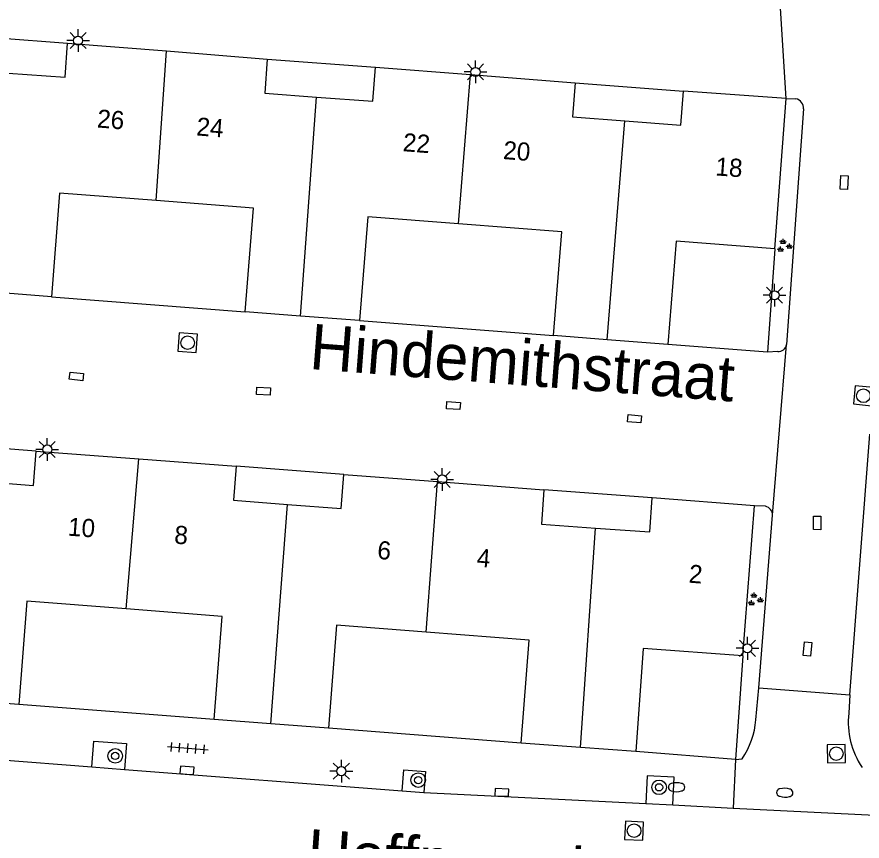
# Model space of a CAD drawing. Extents: x 132999 to 136000, y 398499 to 400501.
# Drawn here: x 134025.09 to 134071.61, y 399058.82 to 399104.19 of the extents above; entities that cross this region are included whole.
import ezdxf

# ---------------------------------------------------------------- set-up
doc = ezdxf.new("R2010")
doc.units = 0
for name, color, linetype in [('gg-afsc-muur', 7, 'Continuous'), ('gg-anno-huisnummerreeks BGT', 7, 'Continuous'), ('gg-anno-openbare ruimte label', 7, 'Continuous'), ('gg-bbg-hoofdgebouw', 7, 'Continuous'), ('gg-bbg-tussenscheiding', 7, 'Continuous'), ('gg-knt-verharding', 7, 'Continuous'), ('gt-grn-weggrens', 7, 'Continuous'), ('gt-symb-boom', 7, 'Continuous'), ('gt-symb-brandkraan', 7, 'Continuous'), ('gt-symb-groenvak', 7, 'Continuous'), ('gt-symb-kolk', 7, 'Continuous'), ('gt-symb-kolk center center', 7, 'Continuous'), ('gt-symb-lichtmast', 7, 'Continuous'), ('gt-symb-rioolschacht', 7, 'Continuous'), ('gt-symb-tegel verharding', 7, 'Continuous')]:
    doc.layers.add(name, color=color, linetype=linetype)

# ---------------------------------------------------------------- blocks, each defined once
blk = doc.blocks.new('gt0-GRVAK')
at = {"layer": 'gt-symb-groenvak'}
for p, q in [((-0.11, 0.189), (-0.228, 0.24)), ((-0.182, 0.153), (0.088, 0.153)), ((-0.091, 0.211), (-0.156, 0.322)), ((-0.047, 0.214), (-0.047, 0.393)), ((-0.004, 0.211), (0.061, 0.322)), ((0.015, 0.189), (0.133, 0.24)), ((0.262, -0.052), (0.197, 0.059)), ((0.305, -0.049), (0.305, 0.13)), ((0.349, -0.052), (0.414, 0.059)), ((-0.245, -0.228), (-0.363, -0.177)), ((-0.318, -0.264), (-0.047, -0.264)), ((-0.226, -0.206), (-0.291, -0.095)), ((-0.183, -0.203), (-0.183, -0.024)), ((-0.139, -0.206), (-0.074, -0.095)), ((-0.12, -0.228), (-0.002, -0.177)), ((0.243, -0.074), (0.125, -0.023)), ((0.17, -0.11), (0.441, -0.11)), ((0.368, -0.074), (0.486, -0.023))]:
    blk.add_line(p, q, dxfattribs=at)
blk = doc.blocks.new('gt0-KOLKCC')
at = {"layer": 'gt-symb-kolk center center'}
blk.add_lwpolyline([(-0.375, 0.2), (0.375, 0.2), (0.375, -0.2), (-0.375, -0.2)], close=True, dxfattribs=at)
blk = doc.blocks.new('gt0-LMAST')
at = {"layer": 'gt-symb-lichtmast'}
for p, q in [((-0.005, 0.246), (-0.005, 0.621)), ((-0.182, 0.173), (-0.447, 0.438)), ((0.172, 0.173), (0.437, 0.438)), ((-0.255, -0.004), (-0.63, -0.004)), ((-0.182, -0.181), (-0.447, -0.446)), ((-0.005, -0.254), (-0.005, -0.629)), ((0.437, -0.446), (0.172, -0.181)), ((0.245, -0.004), (0.62, -0.004))]:
    blk.add_line(p, q, dxfattribs=at)
blk.add_circle((-0.005, -0.004), 0.25, dxfattribs=at)
blk = doc.blocks.new('gt0-RS')
at = {"layer": 'gt-symb-rioolschacht'}
blk.add_lwpolyline([(-0.5, -0.5), (0.5, -0.5), (0.5, 0.5), (-0.5, 0.5)], close=True, dxfattribs=at)
blk.add_circle((0, 0), 0.375, dxfattribs=at)
blk = doc.blocks.new('gt0-TEG1')
at = {"layer": 'gt-symb-tegel verharding'}
for p, q in [((-1.125, 0), (1.125, 0)), ((-0.9, -0.25), (-0.9, 0.25)), ((-0.45, -0.25), (-0.45, 0.25)), ((0, -0.25), (0, 0.25)), ((0.45, -0.25), (0.45, 0.25)), ((0.9, -0.25), (0.9, 0.25))]:
    blk.add_line(p, q, dxfattribs=at)
blk = doc.blocks.new('gt0-KOLK')
at = {"layer": 'gt-symb-kolk'}
blk.add_lwpolyline([(0, 0), (0.375, 0), (0.375, 0.4), (-0.375, 0.4), (-0.375, 0), (0, 0)], dxfattribs=at)
blk = doc.blocks.new('gt0-BOOM')
at = {"layer": 'gt-symb-boom'}
for radius in [0.4, 0.2]:
    blk.add_circle((0, 0), radius, dxfattribs=at)
blk = doc.blocks.new('gt0-BR')
at = {"layer": 'gt-symb-brandkraan'}
for centre, radius, start, end in [((-0.244, 0), 0.206, 107.5669, 252.4331), ((0.599, -2.664), 3, 106.892, 107.5669), ((0, -0.691), 0.938, 73.108, 106.892), ((-0.599, -2.664), 3, 72.4331, 73.108), ((0.244, 0), 0.206, 287.567, 72.4331), ((0.599, 2.664), 3, 252.4331, 253.108), ((0, 0.691), 0.938, 253.108, 286.8921), ((-0.599, 2.664), 3, 286.8921, 287.567)]:
    blk.add_arc(centre, radius, start, end, dxfattribs=at)

msp = doc.modelspace()

# ---------------------------------------------------------------- linework, layer by layer
at = {"layer": 'gg-afsc-muur'}
for p, q in [((134066.811, 399091.42), (134066.411, 399085.74)), ((134026.991, 399088.78), (134037.661, 399087.95)), ((134043.951, 399087.48), (134054.631, 399086.65)), ((134066.411, 399085.74), (134060.921, 399086.15)), ((134065.041, 399069.02), (134064.651, 399063.31)), ((134035.951, 399065.52), (134025.191, 399066.34)), ((134052.851, 399064.22), (134042.251, 399065.04)), ((134064.651, 399063.31), (134059.151, 399063.75))]:
    msp.add_line(p, q, dxfattribs=at)
at = {"layer": 'gg-bbg-hoofdgebouw'}
for p, q in [((134027.881, 399102.75), (134033.325, 399102.314)), ((134033.325, 399102.314), (134038.871, 399101.87)), ((134044.821, 399101.43), (134050.051, 399101.021)), ((134050.051, 399101.021), (134055.821, 399100.57)), ((134067.431, 399099.69), (134061.791, 399100.11)), ((134066.811, 399091.42), (134067.431, 399099.69)), ((134026.991, 399088.78), (134023.669, 399089.04)), ((134040.704, 399087.723), (134037.661, 399087.95)), ((134043.951, 399087.48), (134040.704, 399087.723)), ((134057.585, 399086.415), (134054.631, 399086.65)), ((134060.921, 399086.15), (134057.585, 399086.415)), ((134026.151, 399080.28), (134031.794, 399079.859)), ((134031.794, 399079.859), (134037.151, 399079.46)), ((134043.081, 399079.01), (134048.239, 399078.612)), ((134048.239, 399078.612), (134054.101, 399078.16)), ((134065.691, 399077.28), (134060.061, 399077.72)), ((134065.041, 399069.02), (134065.691, 399077.28)), ((134025.191, 399066.34), (134022.013, 399066.588)), ((134039.061, 399065.283), (134035.951, 399065.52)), ((134042.251, 399065.04), (134039.061, 399065.283)), ((134056.113, 399063.977), (134052.851, 399064.22)), ((134059.151, 399063.75), (134056.113, 399063.977))]:
    msp.add_line(p, q, dxfattribs=at)
for points in [[(134024.606, 399101.098), (134027.751, 399100.87), (134027.881, 399102.75)], [(134038.871, 399101.87), (134038.731, 399099.99), (134041.576, 399099.78)], [(134041.576, 399099.78), (134044.681, 399099.55), (134044.821, 399101.43)], [(134055.821, 399100.57), (134055.681, 399098.69), (134058.546, 399098.469)], [(134058.546, 399098.469), (134061.641, 399098.23), (134061.791, 399100.11)], [(134032.758, 399094.076), (134027.441, 399094.49), (134026.991, 399088.78)], [(134037.661, 399087.95), (134038.111, 399093.66), (134032.758, 399094.076)], [(134049.39, 399092.802), (134044.401, 399093.19), (134043.951, 399087.48)], [(134054.631, 399086.65), (134055.081, 399092.36), (134049.39, 399092.802)], [(134066.811, 399091.42), (134061.371, 399091.85), (134060.921, 399086.15)], [(134022.991, 399078.633), (134026.011, 399078.4), (134026.151, 399080.28)], [(134037.151, 399079.46), (134037.011, 399077.58), (134039.994, 399077.354)], [(134039.994, 399077.354), (134042.941, 399077.13), (134043.081, 399079.01)], [(134054.101, 399078.16), (134053.961, 399076.27), (134056.937, 399076.055)], [(134056.937, 399076.055), (134059.921, 399075.84), (134060.061, 399077.72)], [(134031.099, 399071.598), (134025.631, 399072.02), (134025.191, 399066.34)], [(134035.951, 399065.52), (134036.391, 399071.19), (134031.099, 399071.598)], [(134047.619, 399070.328), (134042.681, 399070.71), (134042.251, 399065.04)], [(134052.851, 399064.22), (134053.291, 399069.89), (134047.619, 399070.328)], [(134065.041, 399069.02), (134059.571, 399069.42), (134059.151, 399063.75)]]:
    msp.add_lwpolyline(points, dxfattribs=at)
at = {"layer": 'gg-bbg-tussenscheiding'}
for p, q in [((134032.758, 399094.076), (134033.325, 399102.314)), ((134049.39, 399092.802), (134050.051, 399101.021)), ((134040.704, 399087.723), (134041.576, 399099.78)), ((134057.585, 399086.415), (134058.546, 399098.469)), ((134031.099, 399071.598), (134031.794, 399079.859)), ((134047.619, 399070.328), (134048.239, 399078.612)), ((134039.061, 399065.283), (134039.994, 399077.354)), ((134056.113, 399063.977), (134056.937, 399076.055))]:
    msp.add_line(p, q, dxfattribs=at)
at = {"layer": 'gg-knt-verharding'}
for p, q in [((134021.941, 399103.18), (134027.881, 399102.75)), ((134038.871, 399101.87), (134044.821, 399101.43)), ((134055.821, 399100.57), (134061.791, 399100.11)), ((134067.431, 399099.69), (134067.968, 399099.687)), ((134068.391, 399099.129), (134067.453, 399086.149)), ((134066.967, 399085.778), (134066.411, 399085.74)), ((134070.938, 399066.864), (134072.046, 399081.227)), ((134026.151, 399080.28), (134020.201, 399080.74)), ((134043.081, 399079.01), (134037.151, 399079.46)), ((134060.061, 399077.72), (134054.101, 399078.16)), ((134066.295, 399077.252), (134065.691, 399077.28)), ((134065.933, 399067.266), (134066.688, 399076.754)), ((134065.768, 399065.497), (134065.933, 399067.266)), ((134065.933, 399067.266), (134070.938, 399066.864)), ((134070.938, 399066.864), (134070.876, 399065.855)), ((134013.003, 399064.151), (134029.216, 399062.907)), ((134064.651, 399063.31), (134065.005, 399063.35)), ((134029.216, 399062.907), (134031.009, 399062.769)), ((134031.009, 399062.769), (134046.297, 399061.596)), ((134046.297, 399061.596), (134047.497, 399061.504)), ((134047.497, 399061.504), (134059.707, 399060.886)), ((134059.707, 399060.886), (134061.192, 399060.81)), ((134061.192, 399060.81), (134064.522, 399060.642)), ((134064.522, 399060.642), (134073.484, 399060.188))]:
    msp.add_line(p, q, dxfattribs=at)
for points in [[(134029.216, 399062.907), (134029.325, 399064.327), (134031.118, 399064.191), (134031.009, 399062.769)], [(134046.297, 399061.596), (134046.385, 399062.741), (134047.585, 399062.65), (134047.497, 399061.504)], [(134061.192, 399060.81), (134061.269, 399062.342), (134059.785, 399062.419), (134059.707, 399060.886)]]:
    msp.add_lwpolyline(points, dxfattribs=at)
for centre, radius, start, end in [((134067.826, 399099.14), 0.565, 358.9114, 75.4175), ((134067.026, 399086.205), 0.431, 262.1702, 352.5442), ((134066.167, 399076.747), 0.521, 0.7782, 75.7797), ((134075.257, 399065.362), 4.409, 173.5734, 214.2543), ((134061.422, 399065.832), 4.359, 325.2845, 355.5871)]:
    msp.add_arc(centre, radius, start, end, dxfattribs=at)
at = {"layer": 'gt-grn-weggrens'}
for p, q in [((134067.431, 399099.69), (134066.925, 399107.657)), ((134066.688, 399076.754), (134067.453, 399086.149)), ((134064.651, 399063.31), (134064.522, 399060.642))]:
    msp.add_line(p, q, dxfattribs=at)

# ---------------------------------------------------------------- block references
at = {"layer": 'gt-symb-boom'}
for p in [(134030.503, 399063.509), (134047.182, 399062.177), (134060.438, 399061.781)]:
    msp.add_blockref('gt0-BOOM', p, dxfattribs=at)
at = {"layer": 'gt-symb-brandkraan'}
msp.add_blockref('gt0-BR', (134061.402, 399061.788), dxfattribs=at)
at = {"layer": 'gt-symb-brandkraan', "rotation": -1.7271498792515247}
msp.add_blockref('gt0-BR', (134067.356, 399061.484), dxfattribs=at)
at = {"layer": 'gt-symb-groenvak'}
for p in [(134067.312, 399091.581), (134065.711, 399072.111)]:
    msp.add_blockref('gt0-GRVAK', p, dxfattribs=at)
at = {"layer": 'gt-symb-kolk'}
for p, rotation in [((134034.436, 399062.512), -4.302011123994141), ((134051.777, 399061.303), -2.693611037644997)]:
    msp.add_blockref('gt0-KOLK', p, dxfattribs=dict(at, rotation=rotation))
at = {"layer": 'gt-symb-kolk center center'}
for p, rotation in [((134070.62, 399095.072), 87.0856106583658), ((134028.365, 399084.403), -6.210075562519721), ((134038.669, 399083.588), -2.9305074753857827), ((134049.116, 399082.792), -3.0518080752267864), ((134059.083, 399082.071), 174.7149780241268), ((134069.139, 399076.338), 89.6045847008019), ((134068.612, 399069.398), 84.54474898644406)]:
    msp.add_blockref('gt0-KOLKCC', p, dxfattribs=dict(at, rotation=rotation))
at = {"layer": 'gt-symb-lichtmast'}
for p in [(134028.465, 399102.889), (134050.338, 399101.165), (134066.796, 399088.874), (134026.767, 399080.383), (134048.505, 399078.737), (134065.303, 399069.436), (134042.954, 399062.675)]:
    msp.add_blockref('gt0-LMAST', p, dxfattribs=at)
at = {"layer": 'gt-symb-rioolschacht'}
for p, rotation in [((134034.489, 399086.256), -94.11896237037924), ((134071.687, 399083.336), -5.601386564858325), ((134070.194, 399063.633), 90.75862636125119), ((134059.063, 399059.395), 177.42085249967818)]:
    msp.add_blockref('gt0-RS', p, dxfattribs=dict(at, rotation=rotation))
at = {"layer": 'gt-symb-tegel verharding', "rotation": -4.359151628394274}
msp.add_blockref('gt0-TEG1', (134034.497, 399063.935), dxfattribs=at)

# ---------------------------------------------------------------- texts
at = {"layer": 'gg-anno-huisnummerreeks BGT'}
for s, rotation, p in [('26', 355.4, (134029.478, 399098.108)), ('24', 355.4, (134034.945, 399097.67)), ('22', 355.5, (134046.308, 399096.801)), ('20', 355.5, (134051.828, 399096.369)), ('18', 355.8, (134063.513, 399095.468)), ('10', 355.8, (134027.874, 399075.638)), ('8', 355.8, (134033.729, 399075.201)), ('6', 355.6, (134044.904, 399074.356)), ('4', 355.6, (134050.378, 399073.933)), ('2', 355.5, (134062.047, 399073.051))]:
    msp.add_text(s, height=1, rotation=rotation, dxfattribs=at).set_placement(p)
at = {"layer": 'gg-anno-openbare ruimte label'}
for s, rotation, p in [('Hindemithstraat', 355.6, (134041.149, 399084.813)), ('Hoffmannlaan', 356, (134040.993, 399056.998))]:
    msp.add_text(s, height=2.5, rotation=rotation, dxfattribs=at).set_placement(p)

doc.saveas('drawing.dxf')
